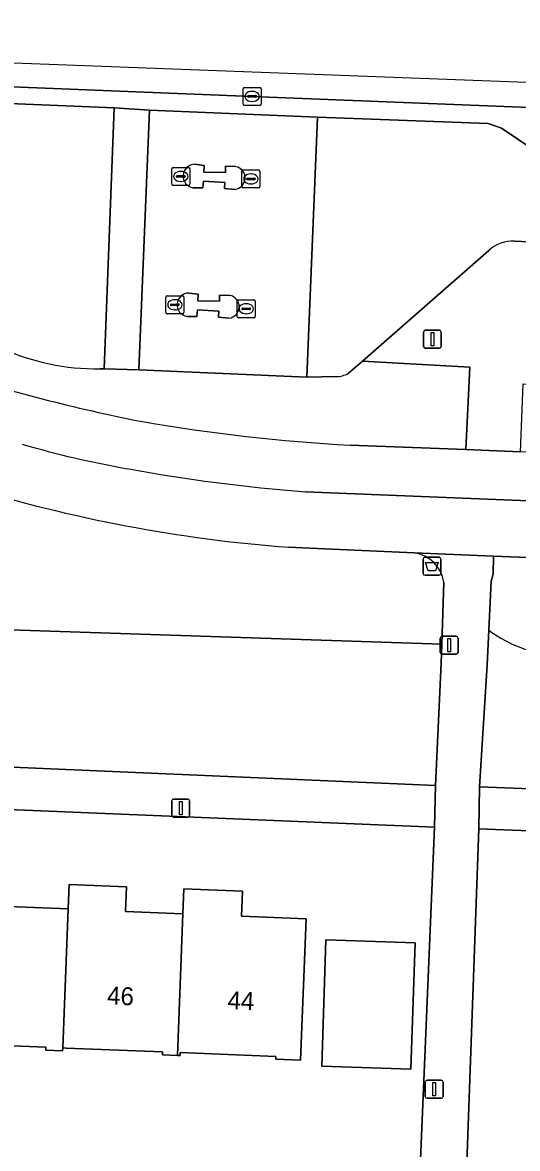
# Model space of a CAD drawing. Extents: x 161354 to 162026, y 386504 to 387460.
# Drawn here: x 161506.1 to 161533.7, y 387396.4 to 387459.1 of the extents above; entities that cross this region are included whole.
import ezdxf

# ---------------------------------------------------------------- set-up
doc = ezdxf.new("R2010")
doc.units = 0
for name, color, linetype in [('IMGEO_Afvalbak', 7, 'Continuous'), ('IMGEO_Berm_groen', 7, 'Continuous'), ('IMGEO_Erf', 7, 'Continuous'), ('IMGEO_Fietspad_gesloten', 7, 'Continuous'), ('IMGEO_Groenvoorziening', 7, 'Continuous'), ('IMGEO_Kolk', 7, 'Continuous'), ('IMGEO_Lichtmast', 7, 'Continuous'), ('IMGEO_Pand', 7, 'Continuous'), ('IMGEO_Pand_nummerreeks', 7, 'Continuous'), ('IMGEO_Rijbaan_lokaal_gesloten', 7, 'Continuous'), ('IMGEO_Rijbaan_lokaal_open', 7, 'Continuous'), ('IMGEO_Verkeerseiland_open', 7, 'Continuous'), ('IMGEO_Voetpad_open', 7, 'Continuous')]:
    doc.layers.add(name, color=color, linetype=linetype)

msp = doc.modelspace()

# ---------------------------------------------------------------- linework, layer by layer
at = {"layer": 'IMGEO_Afvalbak'}
for p, q in [((161528.416, 387428.43), (161528.416, 387429.23)), ((161528.416, 387429.23), (161528.416, 387428.43)), ((161528.516, 387429.33), (161529.306, 387429.33)), ((161529.306, 387429.33), (161528.516, 387429.33)), ((161529.406, 387429.23), (161529.406, 387428.43)), ((161529.406, 387428.43), (161529.406, 387429.23)), ((161529.306, 387428.33), (161528.516, 387428.33)), ((161528.516, 387428.33), (161529.306, 387428.33))]:
    msp.add_line(p, q, dxfattribs=at)
msp.add_lwpolyline([(161528.559, 387429.044), (161529.263, 387429.044), (161529.114, 387428.574), (161528.708, 387428.574), (161528.559, 387429.044)], dxfattribs=at)
for centre, start, end in [((161528.516, 387429.23), 90, 180), ((161528.516, 387429.23), 90, 180), ((161529.306, 387429.23), 0, 90), ((161529.306, 387429.23), 360, 90), ((161528.516, 387428.43), 180, 270), ((161528.516, 387428.43), 180, 270), ((161529.306, 387428.43), 270, 0), ((161529.306, 387428.43), 270, 0)]:
    msp.add_arc(centre, 0.1, start, end, dxfattribs=at)
at = {"layer": 'IMGEO_Berm_groen'}
for points in [[(161523.559, 387439.397), (161521.96, 387439.357), (161512.61, 387439.758), (161510.683, 387439.826), (161510.435, 387439.82)], [(161524.366, 387435.573), (161530.79, 387435.322), (161531.015, 387439.916), (161525.039, 387440.242), (161524.272, 387439.571)]]:
    msp.add_lwpolyline(points, dxfattribs=at)
for centre, radius, start, end in [((161510.279, 387452.638), 12.819, 220.54041, 270.69735), ((161531.28, 387531.263), 96.168, 252.09859, 258.93178), ((161523.612, 387440.728), 1.332, 267.72512, 299.7036), ((161529.933, 387536.124), 100.704, 260.21511, 266.83121)]:
    msp.add_arc(centre, radius, start, end, dxfattribs=at)
at = {"layer": 'IMGEO_Erf'}
for points in [[(161528.137, 387392.72), (161529.048, 387414.318), (161500, 387415.522)], [(161589.287, 387388.381), (161590.228, 387411.885), (161531.527, 387414.224), (161530.744, 387392.53)], [(161505.383, 387409.901), (161508.678, 387409.769), (161508.731, 387411.112), (161511.92, 387410.984), (161511.865, 387409.621), (161515.063, 387409.493), (161515.118, 387410.869), (161518.366, 387410.74), (161518.311, 387409.359), (161521.911, 387409.215), (161521.595, 387401.335), (161520.23, 387401.39), (161520.237, 387401.553), (161514.908, 387401.766), (161514.902, 387401.602), (161514.757, 387401.608), (161513.924, 387401.641), (161513.93, 387401.8), (161508.567, 387402.015), (161508.378, 387402.023), (161508.372, 387401.865), (161507.431, 387401.902), (161507.44, 387402.064), (161501.872, 387402.286)]]:
    msp.add_lwpolyline(points, dxfattribs=at)
msp.add_lwpolyline([(161523.009, 387408.038), (161527.972, 387407.876), (161527.742, 387400.837), (161522.779, 387401)], close=True, dxfattribs=at)
at = {"layer": 'IMGEO_Fietspad_gesloten'}
for points in [[(161545.312, 387434.716), (161533.831, 387435.204), (161530.79, 387435.322), (161524.366, 387435.573)], [(161521.887, 387432.975), (161550.847, 387431.802)]]:
    msp.add_lwpolyline(points, dxfattribs=at)
for centre, radius, start, end in [((161531.28, 387531.263), 96.168, 252.09859, 258.93178), ((161529.933, 387536.124), 100.704, 260.21511, 266.83121), ((161520.95, 387485.839), 52.352, 253.55405, 260.11709), ((161529.21, 387528.19), 95.496, 259.59553, 265.60189)]:
    msp.add_arc(centre, radius, start, end, dxfattribs=at)
at = {"layer": 'IMGEO_Groenvoorziening'}
for points in [[(161499.721, 387434.288), (161499.551, 387431.338), (161499.438, 387429.369), (161499.222, 387425.612), (161503.74, 387425.354), (161529.46, 387424.501), (161529.577, 387427.95)], [(161431.421, 387423.443), (161431.294, 387422.429), (161431.197, 387421.295), (161434.484, 387421.175), (161447.383, 387420.409), (161462.724, 387419.725), (161464.073, 387419.511), (161500, 387417.889), (161529.101, 387416.63), (161529.424, 387423.439), (161529.46, 387424.501), (161503.74, 387425.354), (161499.222, 387425.612), (161479.57, 387426.734), (161461.822, 387427.873), (161462.206, 387432.775)], [(161532.078, 387425.271), (161531.984, 387423.34), (161531.548, 387416.555), (161622.17, 387413.001), (161652.45, 387411.813), (161652.981, 387425.436), (161653.264, 387432.695)], [(161527.927, 387429.583), (161521.718, 387429.858), (161520.952, 387429.889)], [(161550.868, 387428.648), (161548.547, 387428.759), (161532.339, 387429.397), (161532.309, 387428.409), (161532.212, 387428.003), (161532.078, 387425.271)]]:
    msp.add_lwpolyline(points, dxfattribs=at)
for centre, radius, start, end in [((161527.061, 387511.106), 81.446, 252.82618, 265.69857), ((161527.628, 387427.631), 1.975, 9.30039, 81.29299), ((161536.51, 387431.29), 7.475, 233.6324, 267.37619), ((161536.51, 387431.29), 7.475, 233.6324, 267.37619)]:
    msp.add_arc(centre, radius, start, end, dxfattribs=at)
at = {"layer": 'IMGEO_Kolk'}
for p, q in [((161518.481, 387455.486), (161519.333, 387455.486)), ((161518.406, 387454.56), (161518.406, 387455.412)), ((161518.665, 387454.98), (161518.665, 387454.992)), ((161519.103, 387454.943), (161518.705, 387454.943)), ((161518.708, 387455.029), (161519.106, 387455.029)), ((161518.894, 387455.266), (161518.919, 387455.266)), ((161519.149, 387454.992), (161519.149, 387454.98)), ((161519.407, 387455.412), (161519.407, 387454.56)), ((161519.333, 387454.486), (161518.481, 387454.486)), ((161518.917, 387454.706), (161518.892, 387454.706)), ((161514.442, 387450.105), (161514.442, 387450.957)), ((161514.517, 387451.031), (161515.369, 387451.031)), ((161514.701, 387450.525), (161514.701, 387450.537)), ((161515.139, 387450.488), (161514.741, 387450.488)), ((161514.744, 387450.574), (161515.142, 387450.574)), ((161514.93, 387450.811), (161514.955, 387450.811)), ((161515.185, 387450.537), (161515.185, 387450.525)), ((161515.443, 387450.957), (161515.443, 387450.105)), ((161518.341, 387449.963), (161518.341, 387450.815)), ((161518.416, 387450.889), (161519.268, 387450.889)), ((161518.643, 387450.432), (161519.041, 387450.432)), ((161518.829, 387450.669), (161518.854, 387450.669)), ((161519.342, 387450.815), (161519.342, 387449.963)), ((161515.369, 387450.031), (161514.517, 387450.031)), ((161514.953, 387450.251), (161514.928, 387450.251)), ((161519.268, 387449.889), (161518.416, 387449.889)), ((161518.6, 387450.383), (161518.6, 387450.395)), ((161519.038, 387450.346), (161518.64, 387450.346)), ((161518.852, 387450.109), (161518.827, 387450.109)), ((161519.084, 387450.395), (161519.084, 387450.383)), ((161514.114, 387442.957), (161514.114, 387443.809)), ((161514.189, 387443.883), (161515.041, 387443.883)), ((161514.602, 387443.663), (161514.627, 387443.663)), ((161515.115, 387443.809), (161515.115, 387442.957)), ((161518.081, 387442.736), (161518.081, 387443.588)), ((161518.156, 387443.662), (161519.008, 387443.662)), ((161519.082, 387443.588), (161519.082, 387442.736)), ((161514.373, 387443.377), (161514.373, 387443.389)), ((161514.811, 387443.34), (161514.413, 387443.34)), ((161514.416, 387443.426), (161514.814, 387443.426)), ((161514.625, 387443.103), (161514.6, 387443.103)), ((161514.857, 387443.389), (161514.857, 387443.377)), ((161518.34, 387443.156), (161518.34, 387443.168)), ((161518.778, 387443.119), (161518.38, 387443.119)), ((161518.383, 387443.205), (161518.781, 387443.205)), ((161518.569, 387443.442), (161518.594, 387443.442)), ((161518.824, 387443.168), (161518.824, 387443.156)), ((161515.041, 387442.883), (161514.189, 387442.883)), ((161519.008, 387442.662), (161518.156, 387442.662)), ((161518.592, 387442.882), (161518.567, 387442.882))]:
    msp.add_line(p, q, dxfattribs=at)
for points in [[(161518.481, 387455.486), (161519.333, 387455.486)], [(161518.406, 387454.56), (161518.406, 387455.412)], [(161519.407, 387455.412), (161519.407, 387454.56)], [(161519.333, 387454.486), (161518.481, 387454.486)], [(161514.442, 387450.105), (161514.442, 387450.957)], [(161514.517, 387451.031), (161515.369, 387451.031)], [(161515.443, 387450.957), (161515.443, 387450.105)], [(161518.341, 387449.963), (161518.341, 387450.815)], [(161518.416, 387450.889), (161519.268, 387450.889)], [(161519.342, 387450.815), (161519.342, 387449.963)], [(161515.369, 387450.031), (161514.517, 387450.031)], [(161519.268, 387449.889), (161518.416, 387449.889)], [(161514.114, 387442.957), (161514.114, 387443.809)], [(161514.189, 387443.883), (161515.041, 387443.883)], [(161515.115, 387443.809), (161515.115, 387442.957)], [(161518.081, 387442.736), (161518.081, 387443.588)], [(161518.156, 387443.662), (161519.008, 387443.662)], [(161519.082, 387443.588), (161519.082, 387442.736)], [(161515.041, 387442.883), (161514.189, 387442.883)], [(161519.008, 387442.662), (161518.156, 387442.662)]]:
    msp.add_lwpolyline(points, dxfattribs=at)
for centre, radius, start, end in [((161518.483, 387455.41), 0.0765, 91.55205, 178.44795), ((161518.483, 387455.41), 0.0765, 91.55205, 178.44795), ((161519.331, 387455.41), 0.0765, 1.55205, 88.44795), ((161519.331, 387455.41), 0.0765, 1.55205, 88.44795), ((161518.705, 387454.989), 0.0403, 85.87752, 175.75265), ((161518.702, 387454.979), 0.0366, 178.93798, 274.71019), ((161519.106, 387454.986), 0.043, 264.86636, 352.45326), ((161519.11, 387454.991), 0.0386, 1.73085, 96.63898), ((161518.483, 387454.562), 0.0765, 181.55205, 268.44795), ((161518.483, 387454.562), 0.0765, 181.55205, 268.44795), ((161519.331, 387454.562), 0.0765, 271.55205, 358.44795), ((161519.331, 387454.562), 0.0765, 271.55205, 358.44795), ((161514.519, 387450.955), 0.0765, 91.55205, 178.44795), ((161514.519, 387450.955), 0.0765, 91.55205, 178.44795), ((161514.741, 387450.534), 0.0403, 85.87752, 175.75265), ((161514.738, 387450.524), 0.0366, 178.93798, 274.71019), ((161515.142, 387450.531), 0.043, 264.86636, 352.45326), ((161515.146, 387450.536), 0.0386, 1.73085, 96.63898), ((161515.367, 387450.955), 0.0765, 1.55205, 88.44795), ((161515.367, 387450.955), 0.0765, 1.55205, 88.44795), ((161518.418, 387450.813), 0.0765, 91.55205, 178.44795), ((161518.418, 387450.813), 0.0765, 91.55205, 178.44795), ((161518.64, 387450.392), 0.0403, 85.87752, 175.75265), ((161519.045, 387450.394), 0.0386, 1.73085, 96.63898), ((161519.266, 387450.813), 0.0765, 1.55205, 88.44795), ((161519.266, 387450.813), 0.0765, 1.55205, 88.44795), ((161514.519, 387450.107), 0.0765, 181.55205, 268.44795), ((161514.519, 387450.107), 0.0765, 181.55205, 268.44795), ((161515.367, 387450.107), 0.0765, 271.55205, 358.44795), ((161515.367, 387450.107), 0.0765, 271.55205, 358.44795), ((161518.418, 387449.965), 0.0765, 181.55205, 268.44795), ((161518.418, 387449.965), 0.0765, 181.55205, 268.44795), ((161518.637, 387450.382), 0.0366, 178.93798, 274.71019), ((161519.041, 387450.389), 0.043, 264.86636, 352.45326), ((161519.266, 387449.965), 0.0765, 271.55205, 358.44795), ((161519.266, 387449.965), 0.0765, 271.55205, 358.44795), ((161514.191, 387443.807), 0.0765, 91.55205, 178.44795), ((161514.191, 387443.807), 0.0765, 91.55205, 178.44795), ((161515.039, 387443.807), 0.0765, 1.55205, 88.44795), ((161515.039, 387443.807), 0.0765, 1.55205, 88.44795), ((161518.158, 387443.586), 0.0765, 91.55205, 178.44795), ((161518.158, 387443.586), 0.0765, 91.55205, 178.44795), ((161519.006, 387443.586), 0.0765, 1.55205, 88.44795), ((161519.006, 387443.586), 0.0765, 1.55205, 88.44795), ((161514.191, 387442.959), 0.0765, 181.55205, 268.44795), ((161514.191, 387442.959), 0.0765, 181.55205, 268.44795), ((161514.413, 387443.386), 0.0403, 85.87752, 175.75265), ((161514.41, 387443.376), 0.0366, 178.93798, 274.71019), ((161514.814, 387443.383), 0.043, 264.86636, 352.45326), ((161514.818, 387443.388), 0.0386, 1.73085, 96.63898), ((161515.039, 387442.959), 0.0765, 271.55205, 358.44795), ((161515.039, 387442.959), 0.0765, 271.55205, 358.44795), ((161518.38, 387443.165), 0.0403, 85.87752, 175.75265), ((161518.377, 387443.155), 0.0366, 178.93798, 274.71019), ((161518.781, 387443.162), 0.043, 264.86636, 352.45326), ((161518.785, 387443.167), 0.0386, 1.73085, 96.63898), ((161518.158, 387442.738), 0.0765, 181.55205, 268.44795), ((161518.158, 387442.738), 0.0765, 181.55205, 268.44795), ((161519.006, 387442.738), 0.0765, 271.55205, 358.44795), ((161519.006, 387442.738), 0.0765, 271.55205, 358.44795)]:
    msp.add_arc(centre, radius, start, end, dxfattribs=at)
for centre, major_axis, ratio, start_param, end_param in [((161518.893, 387454.986), (-0.387, 0.002), 0.722429, 4.712389, 7.853982), ((161518.918, 387454.986), (-0.39, 0.002), 0.717154, 1.570796, 4.712389), ((161514.929, 387450.531), (-0.387, 0.002), 0.722429, 4.712389, 7.853982), ((161514.954, 387450.531), (-0.39, 0.002), 0.717154, 1.570796, 4.712389), ((161518.828, 387450.389), (-0.387, 0.002), 0.722429, 4.712389, 7.853982), ((161518.853, 387450.389), (-0.39, 0.002), 0.717154, 1.570796, 4.712389), ((161514.601, 387443.383), (-0.387, 0.002), 0.722429, 4.712389, 7.853982), ((161514.626, 387443.383), (-0.39, 0.002), 0.717154, 1.570796, 4.712389), ((161518.568, 387443.162), (-0.387, 0.002), 0.722429, 4.712389, 7.853982), ((161518.593, 387443.162), (-0.39, 0.002), 0.717154, 1.570796, 4.712389)]:
    msp.add_ellipse(centre, major_axis=major_axis, ratio=ratio, start_param=start_param, end_param=end_param, dxfattribs=at)
at = {"layer": 'IMGEO_Lichtmast'}
for p, q in [((161528.442, 387441.07), (161528.442, 387441.87)), ((161528.442, 387441.87), (161528.442, 387441.07)), ((161528.542, 387441.97), (161529.332, 387441.97)), ((161529.332, 387441.97), (161528.542, 387441.97)), ((161529.432, 387441.87), (161529.432, 387441.07)), ((161529.432, 387441.07), (161529.432, 387441.87)), ((161529.332, 387440.97), (161528.542, 387440.97)), ((161528.542, 387440.97), (161529.332, 387440.97)), ((161529.376, 387424.038), (161529.376, 387424.838)), ((161529.376, 387424.838), (161529.376, 387424.038)), ((161529.476, 387424.938), (161530.266, 387424.938)), ((161530.266, 387424.938), (161529.476, 387424.938)), ((161530.366, 387424.838), (161530.366, 387424.038)), ((161530.366, 387424.038), (161530.366, 387424.838)), ((161530.266, 387423.938), (161529.476, 387423.938)), ((161529.476, 387423.938), (161530.266, 387423.938)), ((161514.442, 387414.971), (161514.442, 387415.771)), ((161514.442, 387415.771), (161514.442, 387414.971)), ((161514.542, 387415.871), (161515.332, 387415.871)), ((161515.332, 387415.871), (161514.542, 387415.871)), ((161515.432, 387415.771), (161515.432, 387414.971)), ((161515.432, 387414.971), (161515.432, 387415.771)), ((161515.332, 387414.871), (161514.542, 387414.871)), ((161514.542, 387414.871), (161515.332, 387414.871)), ((161528.541, 387399.323), (161528.541, 387400.123)), ((161528.541, 387400.123), (161528.541, 387399.323)), ((161528.641, 387400.223), (161529.431, 387400.223)), ((161529.431, 387400.223), (161528.641, 387400.223)), ((161529.531, 387400.123), (161529.531, 387399.323)), ((161529.531, 387399.323), (161529.531, 387400.123)), ((161529.431, 387399.223), (161528.641, 387399.223)), ((161528.641, 387399.223), (161529.431, 387399.223))]:
    msp.add_line(p, q, dxfattribs=at)
for points in [[(161528.862, 387441.845), (161529.012, 387441.845), (161529.012, 387441.095), (161528.862, 387441.095), (161528.862, 387441.845)], [(161529.796, 387424.813), (161529.946, 387424.813), (161529.946, 387424.063), (161529.796, 387424.063), (161529.796, 387424.813)], [(161514.862, 387415.746), (161515.012, 387415.746), (161515.012, 387414.996), (161514.862, 387414.996), (161514.862, 387415.746)], [(161528.961, 387400.098), (161529.111, 387400.098), (161529.111, 387399.348), (161528.961, 387399.348), (161528.961, 387400.098)]]:
    msp.add_lwpolyline(points, dxfattribs=at)
for centre, start, end in [((161528.542, 387441.87), 90, 180), ((161528.542, 387441.87), 90, 180), ((161529.332, 387441.87), 0, 90), ((161529.332, 387441.87), 360, 90), ((161528.542, 387441.07), 180, 270), ((161528.542, 387441.07), 180, 270), ((161529.332, 387441.07), 270, 0), ((161529.332, 387441.07), 270, 0), ((161529.476, 387424.838), 90, 180), ((161529.476, 387424.838), 90, 180), ((161530.266, 387424.838), 0, 90), ((161530.266, 387424.838), 360, 90), ((161529.476, 387424.038), 180, 270), ((161529.476, 387424.038), 180, 270), ((161530.266, 387424.038), 270, 0), ((161530.266, 387424.038), 270, 0), ((161514.542, 387415.771), 90, 180), ((161514.542, 387415.771), 90, 180), ((161515.332, 387415.771), 0, 90), ((161515.332, 387415.771), 360, 90), ((161514.542, 387414.971), 180, 270), ((161514.542, 387414.971), 180, 270), ((161515.332, 387414.971), 270, 0), ((161515.332, 387414.971), 270, 0), ((161528.641, 387400.123), 90, 180), ((161528.641, 387400.123), 90, 180), ((161529.431, 387400.123), 0, 90), ((161529.431, 387400.123), 360, 90), ((161528.641, 387399.323), 180, 270), ((161528.641, 387399.323), 180, 270), ((161529.431, 387399.323), 270, 0), ((161529.431, 387399.323), 270, 0)]:
    msp.add_arc(centre, 0.1, start, end, dxfattribs=at)
at = {"layer": 'IMGEO_Pand'}
for points in [[(161508.678, 387409.769), (161505.383, 387409.901), (161505.437, 387411.248), (161502.228, 387411.376), (161502.175, 387410.075), (161501.872, 387402.286), (161507.44, 387402.064), (161507.431, 387401.902), (161508.372, 387401.865), (161508.378, 387402.023)], [(161515.063, 387409.493), (161511.865, 387409.621), (161511.92, 387410.984), (161508.731, 387411.112), (161508.678, 387409.769), (161508.378, 387402.023), (161508.567, 387402.015), (161513.93, 387401.8), (161513.924, 387401.641), (161514.757, 387401.608)], [(161521.911, 387409.215), (161518.311, 387409.359), (161518.366, 387410.74), (161515.118, 387410.869), (161515.063, 387409.493), (161514.757, 387401.608), (161514.902, 387401.602), (161514.908, 387401.766), (161520.237, 387401.553), (161520.23, 387401.39), (161521.595, 387401.335)], [(161527.972, 387407.876), (161523.009, 387408.038), (161522.779, 387401), (161527.742, 387400.837)]]:
    msp.add_lwpolyline(points, close=True, dxfattribs=at)
at = {"layer": 'IMGEO_Rijbaan_lokaal_gesloten'}
msp.add_lwpolyline([(161559.208, 387454.807), (161465.338, 387458.353), (161445.685, 387459.096), (161445.576, 387455.74), (161445.712, 387455.826), (161474.768, 387456.241), (161499.444, 387455.752), (161500, 387455.73), (161518.907, 387454.987), (161539.467, 387454.167), (161559.197, 387453.359)], close=True, dxfattribs=at)
at = {"layer": 'IMGEO_Rijbaan_lokaal_open'}
for points in [[(161511.237, 387454.355), (161500, 387454.803), (161499.889, 387454.807)], [(161510.435, 387439.82), (161510.683, 387439.826), (161511.237, 387454.355)], [(161558.952, 387452.485), (161555.262, 387450.735), (161554.487, 387450.593), (161553.456, 387450.577), (161538.258, 387451.202), (161536.01, 387451.288), (161535.278, 387451.524), (161532.773, 387453.217), (161532.045, 387453.475), (161522.54, 387453.825), (161521.96, 387439.357), (161523.559, 387439.397)], [(161515.718, 387451.205), (161516.234, 387451.143), (161516.222, 387450.77), (161517.423, 387450.75), (161517.434, 387451.092), (161517.996, 387451.073)], [(161517.996, 387451.073), (161517.434, 387451.092), (161517.423, 387450.75), (161516.222, 387450.77), (161516.234, 387451.143), (161515.718, 387451.205)], [(161517.955, 387449.807), (161517.367, 387449.854), (161517.387, 387450.195), (161516.198, 387450.266), (161516.174, 387449.899), (161515.616, 387449.901)], [(161515.616, 387449.901), (161516.174, 387449.899), (161516.198, 387450.266), (161517.387, 387450.195), (161517.367, 387449.854), (161517.955, 387449.807)], [(161533.502, 387446.923), (161547.156, 387446.275)], [(161524.272, 387439.571), (161525.039, 387440.242), (161532.079, 387446.399)], [(161515.385, 387444.04), (161515.901, 387443.978), (161515.889, 387443.605), (161517.09, 387443.585), (161517.101, 387443.927), (161517.663, 387443.908)], [(161517.663, 387443.908), (161517.101, 387443.927), (161517.09, 387443.585), (161515.889, 387443.605), (161515.901, 387443.978), (161515.385, 387444.04)], [(161517.622, 387442.642), (161517.034, 387442.689), (161517.054, 387443.03), (161515.865, 387443.101), (161515.841, 387442.734), (161515.283, 387442.736)], [(161515.283, 387442.736), (161515.841, 387442.734), (161515.865, 387443.101), (161517.054, 387443.03), (161517.034, 387442.689), (161517.622, 387442.642)]]:
    msp.add_lwpolyline(points, dxfattribs=at)
for points in [[(161513.211, 387454.223), (161511.237, 387454.355), (161510.683, 387439.826), (161512.61, 387439.758)], [(161522.54, 387453.825), (161513.211, 387454.223), (161512.61, 387439.758), (161521.96, 387439.357)]]:
    msp.add_lwpolyline(points, close=True, dxfattribs=at)
for centre, radius, start, end in [((161515.728, 387450.548), 0.657, 90.86109, 260.19367), ((161515.728, 387450.548), 0.657, 90.86109, 260.19367), ((161517.881, 387450.443), 0.64, 276.63646, 79.65374), ((161517.881, 387450.443), 0.64, 276.63646, 79.65374), ((161533.351, 387445.139), 1.79, 85.1591, 135.27196), ((161510.279, 387452.638), 12.819, 220.54041, 270.69735), ((161515.395, 387443.383), 0.657, 90.86109, 260.19367), ((161515.395, 387443.383), 0.657, 90.86109, 260.19367), ((161517.548, 387443.278), 0.64, 276.63646, 79.65374), ((161517.548, 387443.278), 0.64, 276.63646, 79.65374), ((161523.612, 387440.728), 1.332, 267.72512, 299.7036)]:
    msp.add_arc(centre, radius, start, end, dxfattribs=at)
at = {"layer": 'IMGEO_Verkeerseiland_open'}
for points in [[(161559.157, 387452.919), (161559.197, 387453.359), (161539.467, 387454.167), (161518.907, 387454.987), (161500, 387455.73), (161499.444, 387455.752), (161499.429, 387455.344)], [(161499.889, 387454.807), (161500, 387454.803), (161511.237, 387454.355), (161513.211, 387454.223), (161522.54, 387453.825), (161532.045, 387453.475), (161532.773, 387453.217), (161535.278, 387451.524), (161536.01, 387451.288), (161538.258, 387451.202), (161553.456, 387450.577), (161554.487, 387450.593), (161555.262, 387450.735), (161558.952, 387452.485)]]:
    msp.add_lwpolyline(points, dxfattribs=at)
at = {"layer": 'IMGEO_Voetpad_open'}
for points in [[(161547.156, 387446.275), (161533.502, 387446.923)], [(161532.079, 387446.399), (161525.039, 387440.242), (161531.015, 387439.916), (161530.79, 387435.322), (161533.831, 387435.204), (161533.986, 387438.978), (161536.952, 387438.857), (161537.003, 387440.057), (161547.418, 387439.598), (161547.383, 387439.755), (161547.644, 387445.754)], [(161550.847, 387431.802), (161521.887, 387432.975)], [(161520.952, 387429.889), (161521.718, 387429.858), (161527.927, 387429.583), (161532.339, 387429.397), (161548.547, 387428.759), (161550.868, 387428.648)], [(161531.527, 387414.224), (161531.548, 387416.555), (161531.984, 387423.34), (161532.078, 387425.271), (161532.212, 387428.003), (161532.309, 387428.409), (161532.339, 387429.397), (161527.927, 387429.583)], [(161529.577, 387427.95), (161529.46, 387424.501), (161529.424, 387423.439), (161529.101, 387416.63), (161529.048, 387414.318), (161528.137, 387392.72)], [(161530.744, 387392.53), (161531.527, 387414.224)]]:
    msp.add_lwpolyline(points, dxfattribs=at)
for points in [[(161500, 387417.889), (161464.073, 387419.511), (161464.308, 387419.4), (161464.527, 387419.271), (161464.734, 387419.123), (161464.926, 387418.957), (161465.103, 387418.774), (161465.263, 387418.577), (161465.405, 387418.366), (161465.527, 387418.143), (161465.629, 387417.91), (161465.71, 387417.669), (161465.769, 387417.421), (161465.805, 387417.17), (161465.819, 387416.916), (161474.909, 387416.561), (161475.224, 387416.549), (161500, 387415.522), (161529.048, 387414.318), (161529.101, 387416.63)], [(161652.45, 387411.813), (161622.17, 387413.001), (161531.548, 387416.555), (161531.527, 387414.224), (161590.228, 387411.885), (161591.757, 387411.83), (161622.077, 387410.632), (161652.397, 387409.433)]]:
    msp.add_lwpolyline(points, close=True, dxfattribs=at)
for centre, radius, start, end in [((161533.351, 387445.139), 1.79, 85.1591, 135.27196), ((161520.95, 387485.839), 52.352, 253.55405, 260.11709), ((161529.21, 387528.19), 95.496, 259.59553, 265.60189), ((161527.061, 387511.106), 81.446, 252.82618, 265.69857), ((161527.628, 387427.631), 1.975, 9.30039, 81.29299)]:
    msp.add_arc(centre, radius, start, end, dxfattribs=at)

# ---------------------------------------------------------------- texts
at = {"layer": 'IMGEO_Pand_nummerreeks'}
for s, rotation, p in [('46', 357.70817, (161510.828, 387404.447)), ('44', 357.7139, (161517.529, 387404.184))]:
    msp.add_text(s, height=1, rotation=rotation, dxfattribs=at).set_placement(p)

doc.saveas('drawing.dxf')
